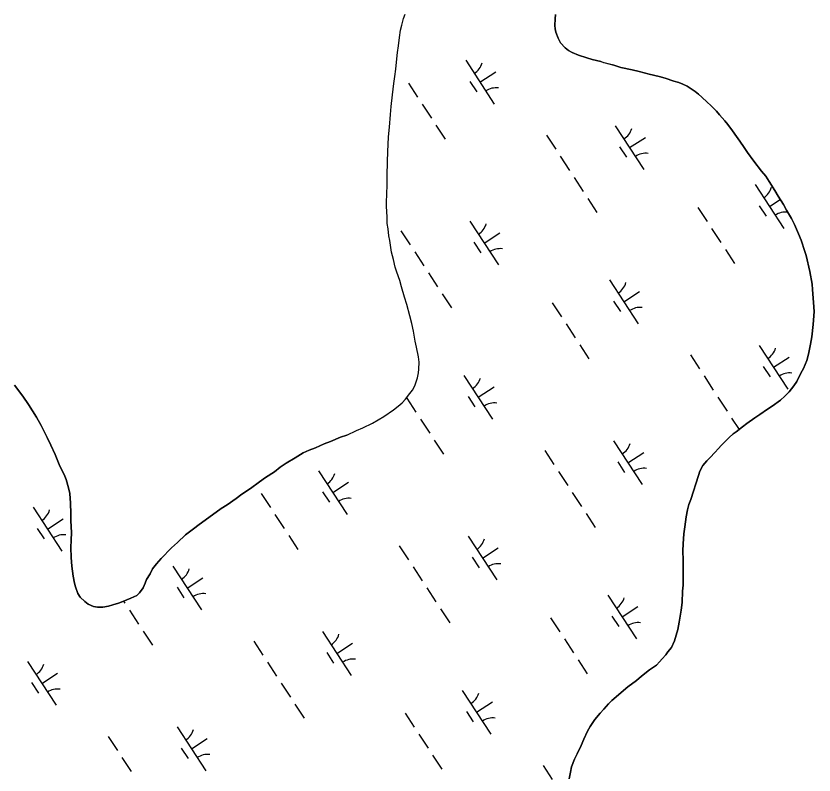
# Model space of a CAD drawing. Extents: x 3945642 to 3966284, y 206476 to 228921.
# Drawn here: x 3955127 to 3955890, y 221963 to 222689 of the extents above; entities that cross this region are included whole.
import ezdxf

# ---------------------------------------------------------------- set-up
doc = ezdxf.new("R2010")
doc.units = 0
doc.layers.add('V-TOPO-SHOR', color=7, linetype='Continuous')
doc.layers.add('V-WETL-SWMP', color=7, linetype='Continuous')

msp = doc.modelspace()

# ---------------------------------------------------------------- linework, layer by layer
at = {"layer": 'V-TOPO-SHOR'}
msp.add_line((3955772.42, 222226.52), (3955779.86, 222249.6), dxfattribs=at)
for points in [[(3955485.84, 222602.03), (3955487.09, 222613.23), (3955488.35, 222624.1), (3955489.29, 222630.68), (3955490.24, 222637.93), (3955490.86, 222644.52), (3955492.12, 222653.74), (3955493.07, 222660), (3955494.01, 222668.23), (3955494.96, 222675.15), (3955496.25, 222679.77), (3955497.85, 222686.36), (3955499.15, 222690.32)], [(3955779.86, 222249.6), (3955781.15, 222253.56), (3955783.75, 222259.17), (3955787.67, 222263.47), (3955790.62, 222266.45), (3955795.52, 222271.74), (3955798.47, 222275.05), (3955801.74, 222278.36), (3955805.01, 222281.68), (3955808.94, 222285.98), (3955812.87, 222289.29), (3955815.82, 222291.28), (3955821.71, 222295.93), (3955825.97, 222299.24), (3955833.51, 222304.55), (3955838.43, 222307.87), (3955845.64, 222312.85), (3955850.23, 222315.84), (3955858.1, 222321.48), (3955862.35, 222325.46), (3955866.28, 222329.43), (3955870.85, 222335.05), (3955873.79, 222339.35), (3955877.69, 222347.27), (3955879.97, 222351.89), (3955883.22, 222359.48), (3955884.83, 222365.41), (3955886.75, 222374.97), (3955888.02, 222381.89), (3955889.27, 222393.75), (3955890.19, 222406.26), (3955889.81, 222414.82), (3955888.74, 222427.32), (3955888.39, 222432.25), (3955886.01, 222444.42), (3955882.63, 222459.87), (3955881.29, 222463.48), (3955877.94, 222474.32), (3955875.27, 222480.56), (3955871.59, 222489.42), (3955868.6, 222495), (3955863.94, 222503.2), (3955860.95, 222508.45), (3955855.97, 222516.32), (3955852.64, 222521.9), (3955847.33, 222530.42), (3955844, 222535.67), (3955840.03, 222540.25), (3955832.73, 222549.76), (3955826.43, 222558.28), (3955823.44, 222562.87), (3955819.12, 222569.1), (3955816.13, 222573.36), (3955812.15, 222578.93), (3955807.84, 222584.83), (3955804.86, 222588.43), (3955799.89, 222594.33), (3955796.9, 222597.6), (3955791.6, 222603.16), (3955787.96, 222606.43), (3955783, 222611.01), (3955779.69, 222613.96), (3955776.39, 222616.57), (3955768.79, 222621.46), (3955764.83, 222623.41), (3955760.87, 222625.04), (3955756.25, 222626.33), (3955748.01, 222629.24), (3955742.07, 222630.85), (3955732.51, 222633.1), (3955722.95, 222635.67), (3955716.36, 222637.28), (3955705.49, 222639.52), (3955698.89, 222641.79), (3955689.33, 222644.03), (3955686.37, 222645.01), (3955678.12, 222646.93), (3955672.85, 222648.55), (3955664.94, 222651.13), (3955658.99, 222653.73), (3955655.36, 222655.68), (3955652.38, 222658.3), (3955647.75, 222662.88), (3955645.42, 222667.48), (3955643.41, 222673.06), (3955642.73, 222676.35), (3955642.38, 222679.64), (3955642.68, 222685.89), (3955642.98, 222690.17)], [(3955443.58, 222288.11), (3955452.77, 222292.44), (3955458.68, 222295.11), (3955468.2, 222299.45), (3955479.02, 222305.76), (3955488.2, 222312.4), (3955492.46, 222315.72), (3955496.39, 222319.03), (3955499.66, 222322.34), (3955503.91, 222327.96), (3955506.19, 222330.94), (3955508.47, 222335.23), (3955510.09, 222339.85), (3955511.06, 222342.82), (3955512.02, 222347.76), (3955512.33, 222351.05), (3955512.62, 222357.96), (3955511.93, 222362.9), (3955510.23, 222372.1), (3955508.88, 222378.02), (3955507.18, 222387.55), (3955505.82, 222394.79), (3955503.8, 222402.02), (3955500.78, 222412.86), (3955498.76, 222420.09), (3955495.74, 222429.95), (3955494.06, 222435.86), (3955491.38, 222443.74), (3955489.7, 222448.67), (3955488.02, 222455.9), (3955486.33, 222462.81), (3955485.64, 222467.41), (3955484.62, 222473.99), (3955483.6, 222478.59), (3955482.91, 222485.17), (3955482.22, 222490.43), (3955482.18, 222496.35), (3955481.46, 222506.88), (3955481.44, 222510.5), (3955482, 222526.96), (3955481.95, 222535.85), (3955482.53, 222549.68), (3955482.8, 222558.89), (3955483.38, 222573.05), (3955484.31, 222582.27), (3955485.23, 222594.45), (3955485.84, 222602.03)], [(3955443.58, 222288.11), (3955437.34, 222286.1), (3955427.81, 222282.1), (3955421.91, 222279.76), (3955413.7, 222276.09), (3955407.46, 222273.75), (3955401.88, 222271.08), (3955394.01, 222266.43), (3955385.48, 222261.44), (3955379.91, 222257.46), (3955374.34, 222253.15), (3955365.81, 222247.5), (3955359.91, 222243.52), (3955351.39, 222237.21), (3955343.2, 222231.57), (3955337.62, 222227.59), (3955329.1, 222221.61), (3955323.53, 222217.96), (3955315, 222211.98), (3955309.44, 222207.67), (3955301.24, 222201.7), (3955298.29, 222199.38), (3955289.44, 222192.74), (3955281.59, 222185.46), (3955276.02, 222180.49), (3955265.88, 222170.23), (3955261.63, 222165.26), (3955257.71, 222160.3), (3955255.43, 222155.68), (3955252.17, 222150.07), (3955250.88, 222146.77), (3955248.93, 222142.15), (3955245.33, 222137.52), (3955242.72, 222134.87), (3955237.14, 222132.2), (3955229.25, 222129.2), (3955225.32, 222127.53), (3955219.73, 222125.85), (3955215.79, 222124.51), (3955210.2, 222123.82), (3955205.26, 222123.79), (3955201.31, 222124.43), (3955196.36, 222126.7), (3955193.05, 222128.99), (3955188.75, 222133.24), (3955186.42, 222136.85), (3955184.08, 222143.08), (3955183.08, 222146.7), (3955182.05, 222153.28), (3955181.36, 222158.21), (3955180.68, 222162.81), (3955179.97, 222171.04), (3955179.58, 222180.58), (3955179.87, 222187.82), (3955180.16, 222195.07), (3955179.76, 222206.25), (3955179.72, 222213.17), (3955179.33, 222223.04), (3955178.62, 222232.25), (3955177.6, 222237.84), (3955175.25, 222245.73), (3955173.25, 222250.32), (3955169.25, 222258.52), (3955164.58, 222269.69), (3955160.58, 222278.55), (3955156.91, 222285.77), (3955151.25, 222297.26), (3955146.93, 222305.13), (3955139.29, 222317.27), (3955133.64, 222325.46), (3955125.68, 222335.95)], [(3955656.16, 221959.56), (3955657.44, 221966.15), (3955658.39, 221971.1), (3955661.31, 221978.35), (3955663.58, 221983.63), (3955667.49, 221991.56), (3955670.08, 221997.49), (3955673.66, 222005.09), (3955676.27, 222009.71), (3955680.51, 222016.32), (3955685.74, 222022.27), (3955689.34, 222026.24), (3955693.59, 222031.21), (3955696.86, 222034.52), (3955712.25, 222047.44), (3955720.44, 222053.74), (3955725.36, 222057.72), (3955732.89, 222063.69), (3955739.45, 222068.34), (3955742.39, 222071.32), (3955745.01, 222074.3), (3955748.61, 222078.27), (3955750.57, 222080.91), (3955753.83, 222085.21), (3955756.76, 222091.48), (3955759.98, 222102.36), (3955761.26, 222109.28), (3955763.17, 222120.81), (3955764.11, 222128.06), (3955764.38, 222138.92), (3955765, 222144.85), (3955764.95, 222153.74), (3955765.23, 222162.29), (3955765.19, 222168.55), (3955764.81, 222177.43), (3955765.1, 222184.34), (3955765.7, 222193.89), (3955766.65, 222200.48), (3955767.91, 222210.03), (3955769.19, 222216.62), (3955770.47, 222221.9), (3955772.42, 222226.52)]]:
    msp.add_lwpolyline(points, dxfattribs=at)
at = {"layer": 'V-WETL-SWMP'}
for p, q in [((3955557.14, 222646.27), (3955584.54, 222604.44)), ((3955570.84, 222625.36), (3955585.9, 222635.22)), ((3955502.45, 222624.43), (3955511.21, 222611.05)), ((3955561.1, 222626.15), (3955567.67, 222616.11)), ((3955515.6, 222604.35), (3955524.37, 222590.97)), ((3955528.75, 222584.28), (3955537.52, 222570.9)), ((3955700.21, 222583.73), (3955727.61, 222541.9)), ((3955634.42, 222574.6), (3955643.19, 222561.22)), ((3955713.91, 222562.81), (3955728.97, 222572.68)), ((3955704.17, 222563.61), (3955710.75, 222553.57)), ((3955647.57, 222554.53), (3955656.34, 222541.14)), ((3955660.72, 222534.45), (3955669.49, 222521.07)), ((3955833.8, 222527.5), (3955861.2, 222485.68)), ((3955673.87, 222514.38), (3955682.64, 222500.99)), ((3955847.5, 222506.59), (3955857.84, 222513.36)), ((3955779.11, 222505.66), (3955787.87, 222492.28)), ((3955837.76, 222507.38), (3955844.33, 222497.34)), ((3955561.07, 222492.58), (3955588.47, 222450.75)), ((3955495.28, 222483.45), (3955504.05, 222470.07)), ((3955792.26, 222485.59), (3955801.03, 222472.2)), ((3955574.77, 222471.66), (3955589.83, 222481.53)), ((3955565.03, 222472.45), (3955571.61, 222462.42)), ((3955508.43, 222463.38), (3955517.2, 222449.99)), ((3955805.41, 222465.51), (3955814.18, 222452.13)), ((3955521.58, 222443.3), (3955530.35, 222429.92)), ((3955694.66, 222436.35), (3955722.06, 222394.52)), ((3955534.74, 222423.22), (3955543.5, 222409.84)), ((3955708.36, 222415.44), (3955723.42, 222425.3)), ((3955639.97, 222414.51), (3955648.74, 222401.13)), ((3955698.62, 222416.23), (3955705.19, 222406.19)), ((3955653.12, 222394.44), (3955661.89, 222381.05)), ((3955666.27, 222374.36), (3955675.04, 222360.98)), ((3955837.73, 222373.81), (3955865.13, 222331.98)), ((3955771.94, 222364.68), (3955780.71, 222351.3)), ((3955851.43, 222352.9), (3955866.49, 222362.76)), ((3955841.69, 222353.69), (3955848.27, 222343.65)), ((3955555.52, 222345.2), (3955582.92, 222303.37)), ((3955785.09, 222344.61), (3955793.86, 222331.22)), ((3955569.22, 222324.29), (3955584.28, 222334.15)), ((3955500.83, 222323.36), (3955509.6, 222309.98)), ((3955559.48, 222325.08), (3955566.05, 222315.04)), ((3955798.24, 222324.53), (3955807.01, 222311.15)), ((3955513.98, 222303.28), (3955522.75, 222289.9)), ((3955811.39, 222304.46), (3955818.59, 222293.47)), ((3955527.13, 222283.21), (3955535.9, 222269.82)), ((3955698.59, 222282.66), (3955725.99, 222240.83)), ((3955632.8, 222273.53), (3955641.57, 222260.15)), ((3955712.29, 222261.74), (3955727.35, 222271.61)), ((3955702.55, 222262.53), (3955709.13, 222252.5)), ((3955416.38, 222254.05), (3955443.78, 222212.22)), ((3955645.95, 222253.46), (3955654.72, 222240.07)), ((3955430.08, 222233.13), (3955445.14, 222243)), ((3955361.69, 222232.21), (3955370.46, 222218.82)), ((3955420.34, 222233.92), (3955426.92, 222223.89)), ((3955659.1, 222233.38), (3955667.87, 222220)), ((3955143.66, 222219.12), (3955171.06, 222177.3)), ((3955157.36, 222198.21), (3955172.41, 222208.07)), ((3955374.84, 222212.13), (3955383.61, 222198.75)), ((3955672.26, 222213.3), (3955681.02, 222199.92)), ((3955147.62, 222199), (3955154.19, 222188.96)), ((3955387.99, 222192.06), (3955396.76, 222178.67)), ((3955559.46, 222191.5), (3955586.86, 222149.68)), ((3955493.66, 222182.38), (3955502.43, 222169)), ((3955573.16, 222170.59), (3955588.21, 222180.46)), ((3955563.41, 222171.38), (3955569.99, 222161.35)), ((3955277.24, 222162.89), (3955304.64, 222121.07)), ((3955506.81, 222162.3), (3955515.58, 222148.92)), ((3955290.94, 222141.98), (3955306, 222151.85)), ((3955281.2, 222142.77), (3955287.78, 222132.74)), ((3955519.97, 222142.23), (3955528.73, 222128.85)), ((3955693.04, 222135.28), (3955720.44, 222093.45)), ((3955230.11, 222129.52), (3955231.32, 222127.67)), ((3955706.74, 222114.37), (3955721.8, 222124.23)), ((3955235.7, 222120.98), (3955244.47, 222107.6)), ((3955533.12, 222122.15), (3955541.89, 222108.77)), ((3955638.35, 222113.44), (3955647.12, 222100.06)), ((3955697, 222115.16), (3955703.58, 222105.12)), ((3955248.85, 222100.91), (3955257.62, 222087.52)), ((3955420.32, 222100.35), (3955447.72, 222058.53)), ((3955651.5, 222093.37), (3955660.27, 222079.98)), ((3955354.52, 222091.23), (3955363.29, 222077.85)), ((3955434.02, 222079.44), (3955449.07, 222089.3)), ((3955424.27, 222080.23), (3955430.85, 222070.19)), ((3955138.1, 222071.74), (3955165.5, 222029.92)), ((3955367.67, 222071.15), (3955376.44, 222057.77)), ((3955664.65, 222073.29), (3955673.42, 222059.91)), ((3955151.8, 222050.83), (3955166.86, 222060.7)), ((3955142.06, 222051.62), (3955148.64, 222041.58)), ((3955380.83, 222051.08), (3955389.59, 222037.69)), ((3955553.9, 222044.13), (3955581.3, 222002.3)), ((3955567.6, 222023.21), (3955582.66, 222033.08)), ((3955393.98, 222031), (3955402.75, 222017.62)), ((3955557.86, 222024.01), (3955564.44, 222013.97)), ((3955499.21, 222022.29), (3955507.98, 222008.91)), ((3955281.18, 222009.2), (3955308.58, 221967.38)), ((3955512.36, 222002.21), (3955521.13, 221988.83)), ((3955215.38, 222000.08), (3955224.15, 221986.69)), ((3955294.88, 221988.29), (3955309.93, 221998.15)), ((3955285.14, 221989.08), (3955291.71, 221979.04)), ((3955228.54, 221980), (3955237.3, 221966.62)), ((3955525.51, 221982.14), (3955534.28, 221968.75)), ((3955631.18, 221972.46), (3955639.95, 221959.08))]:
    msp.add_line(p, q, dxfattribs=at)
for points in [[(3955485.84, 222602.03), (3955487.09, 222613.23), (3955488.35, 222624.1), (3955489.29, 222630.68), (3955490.24, 222637.93), (3955490.86, 222644.52), (3955492.12, 222653.74), (3955493.07, 222660), (3955494.01, 222668.23), (3955494.96, 222675.15), (3955496.25, 222679.77), (3955497.85, 222686.36), (3955499.15, 222690.32)], [(3955642.98, 222690.17), (3955642.68, 222685.89), (3955642.39, 222679.64), (3955642.73, 222676.35), (3955643.41, 222673.06), (3955645.42, 222667.48), (3955647.75, 222662.88), (3955652.38, 222658.3), (3955655.36, 222655.68), (3955658.99, 222653.73), (3955664.93, 222651.13), (3955672.85, 222648.55), (3955678.12, 222646.93), (3955686.36, 222645.01), (3955689.33, 222644.04), (3955698.89, 222641.79), (3955705.49, 222639.52), (3955716.36, 222637.28), (3955722.95, 222635.68), (3955732.51, 222633.1), (3955742.07, 222630.85), (3955748, 222629.24), (3955756.25, 222626.33), (3955760.87, 222625.04), (3955764.83, 222623.41), (3955768.79, 222621.46), (3955776.39, 222616.57), (3955779.69, 222613.96), (3955783, 222611.01), (3955787.96, 222606.43), (3955791.6, 222603.16), (3955796.9, 222597.6), (3955799.89, 222594.33), (3955804.86, 222588.43), (3955807.84, 222584.83)], [(3955180.16, 222195.07), (3955179.87, 222187.82), (3955179.58, 222180.58), (3955179.97, 222171.04), (3955180.68, 222162.81), (3955181.36, 222158.21), (3955182.05, 222153.28), (3955183.07, 222146.7), (3955184.08, 222143.08), (3955186.42, 222136.85), (3955188.75, 222133.24), (3955193.05, 222128.98), (3955196.36, 222126.7), (3955201.31, 222124.43), (3955205.26, 222123.79), (3955210.2, 222123.82), (3955215.79, 222124.51), (3955219.73, 222125.85), (3955225.32, 222127.53), (3955229.26, 222129.2), (3955237.14, 222132.21), (3955242.72, 222134.87), (3955245.33, 222137.52), (3955248.93, 222142.15), (3955250.88, 222146.77), (3955252.17, 222150.07), (3955255.43, 222155.68), (3955257.71, 222160.3), (3955261.63, 222165.26), (3955265.88, 222170.23), (3955276.02, 222180.49), (3955281.59, 222185.46), (3955289.44, 222192.74), (3955298.29, 222199.38), (3955301.24, 222201.7), (3955309.43, 222207.67), (3955315, 222211.99), (3955323.53, 222217.96), (3955329.1, 222221.61), (3955337.62, 222227.59), (3955343.2, 222231.57), (3955351.39, 222237.21), (3955359.91, 222243.52), (3955365.81, 222247.5), (3955374.34, 222253.15), (3955379.91, 222257.46), (3955385.48, 222261.44), (3955394.01, 222266.43), (3955401.88, 222271.08), (3955407.46, 222273.75), (3955413.7, 222276.09), (3955421.91, 222279.76), (3955427.82, 222282.1), (3955437.34, 222286.1), (3955443.58, 222288.11), (3955452.77, 222292.44), (3955458.68, 222295.11), (3955468.2, 222299.45), (3955479.02, 222305.76), (3955488.2, 222312.4), (3955492.46, 222315.72), (3955496.39, 222319.03), (3955499.66, 222322.34), (3955503.91, 222327.96), (3955506.19, 222330.94), (3955508.47, 222335.23), (3955510.09, 222339.85), (3955511.06, 222342.82), (3955512.02, 222347.76), (3955512.33, 222351.05), (3955512.62, 222357.96), (3955511.93, 222362.9), (3955510.23, 222372.1), (3955508.88, 222378.02), (3955507.18, 222387.55), (3955505.82, 222394.79), (3955503.8, 222402.02), (3955500.78, 222412.86), (3955498.76, 222420.09), (3955495.74, 222429.95), (3955494.06, 222435.86), (3955491.38, 222443.74), (3955489.7, 222448.67), (3955488.02, 222455.9), (3955486.33, 222462.81), (3955485.64, 222467.41), (3955484.62, 222473.99), (3955483.6, 222478.59), (3955482.91, 222485.17), (3955482.22, 222490.43), (3955482.18, 222496.35), (3955481.46, 222506.88), (3955481.44, 222510.5), (3955482, 222526.96), (3955481.95, 222535.85), (3955482.53, 222549.68), (3955482.8, 222558.89), (3955483.38, 222573.05), (3955484.31, 222582.27), (3955485.23, 222594.45), (3955485.84, 222602.03)], [(3955807.84, 222584.83), (3955812.15, 222578.93), (3955816.14, 222573.36), (3955819.12, 222569.1), (3955823.44, 222562.87), (3955826.43, 222558.28), (3955832.73, 222549.76), (3955840.03, 222540.25), (3955844, 222535.67), (3955847.33, 222530.42), (3955852.64, 222521.9), (3955855.97, 222516.32), (3955860.95, 222508.45), (3955863.94, 222503.2), (3955868.6, 222495), (3955871.59, 222489.42), (3955875.27, 222480.56), (3955877.94, 222474.32), (3955881.29, 222463.48), (3955882.63, 222459.86), (3955886.01, 222444.42), (3955888.39, 222432.25), (3955888.74, 222427.32), (3955889.81, 222414.82), (3955890.19, 222406.26), (3955889.27, 222393.75), (3955888.02, 222381.89), (3955886.75, 222374.97), (3955884.83, 222365.42), (3955883.22, 222359.48), (3955879.97, 222351.89), (3955877.69, 222347.27), (3955873.79, 222339.35), (3955870.85, 222335.05), (3955866.28, 222329.43), (3955862.35, 222325.46), (3955858.1, 222321.48), (3955850.23, 222315.84), (3955845.64, 222312.85), (3955838.43, 222307.87), (3955833.51, 222304.55), (3955825.97, 222299.24), (3955821.71, 222295.93), (3955815.82, 222291.28), (3955812.87, 222289.29), (3955808.94, 222285.98), (3955805.01, 222281.68), (3955801.74, 222278.36), (3955798.47, 222275.05), (3955795.52, 222271.74), (3955790.62, 222266.45), (3955787.67, 222263.47), (3955783.75, 222259.17), (3955781.15, 222253.56), (3955779.85, 222249.6), (3955772.42, 222226.52)], [(3955125.68, 222335.95), (3955133.64, 222325.46), (3955139.29, 222317.27), (3955146.93, 222305.13), (3955151.25, 222297.26), (3955156.91, 222285.77), (3955160.58, 222278.55), (3955164.58, 222269.69), (3955169.25, 222258.52), (3955173.25, 222250.32), (3955175.25, 222245.72), (3955177.6, 222237.84), (3955178.62, 222232.25), (3955179.33, 222223.04), (3955179.72, 222213.17), (3955179.76, 222206.25), (3955180.16, 222195.07)], [(3955772.42, 222226.52), (3955770.47, 222221.9), (3955769.19, 222216.62), (3955767.91, 222210.03), (3955766.65, 222200.48), (3955765.7, 222193.89), (3955765.1, 222184.35), (3955764.81, 222177.43), (3955765.19, 222168.55), (3955765.23, 222162.29), (3955764.95, 222153.73), (3955765, 222144.85), (3955764.38, 222138.92), (3955764.11, 222128.06), (3955763.17, 222120.81), (3955761.26, 222109.28), (3955759.98, 222102.36), (3955756.76, 222091.48), (3955753.83, 222085.21), (3955750.56, 222080.91), (3955748.6, 222078.27), (3955745.01, 222074.3), (3955742.39, 222071.32), (3955739.45, 222068.34), (3955732.89, 222063.69), (3955725.36, 222057.72), (3955720.44, 222053.74), (3955712.25, 222047.44), (3955696.86, 222034.52), (3955693.59, 222031.21), (3955689.34, 222026.24), (3955685.74, 222022.27), (3955680.51, 222016.32), (3955676.27, 222009.71), (3955673.66, 222005.09), (3955670.09, 221997.5), (3955667.49, 221991.56), (3955663.58, 221983.63), (3955661.31, 221978.35), (3955658.39, 221971.1), (3955657.43, 221966.15), (3955656.16, 221959.56)]]:
    msp.add_lwpolyline(points, dxfattribs=at)
for centre, start, end in [((3955555.9, 222648.59), 302.45745, 344.00111), ((3955586.17, 222602.38), 82.45745, 124.00111), ((3955698.97, 222586.05), 302.45745, 344.00111), ((3955729.25, 222539.84), 82.45745, 124.00111), ((3955832.56, 222529.82), 302.45745, 344.00111), ((3955862.83, 222483.61), 82.46235, 124.00111), ((3955559.84, 222494.9), 302.45745, 344.00111), ((3955590.11, 222448.69), 82.45745, 124.00111), ((3955693.42, 222438.67), 302.45745, 344.00111), ((3955723.69, 222392.46), 82.45745, 124.00111), ((3955836.5, 222376.13), 302.45745, 344.00111), ((3955866.77, 222329.92), 82.45745, 124.00111), ((3955554.28, 222347.52), 302.45745, 344.00111), ((3955584.56, 222301.31), 82.45745, 124.00111), ((3955697.36, 222284.98), 302.45745, 344.00111), ((3955727.63, 222238.77), 82.45745, 124.00111), ((3955415.14, 222256.37), 302.45745, 344.00111), ((3955445.42, 222210.16), 82.45745, 124.00111), ((3955142.42, 222221.44), 302.45745, 344.00111), ((3955172.69, 222175.23), 82.45745, 124.00111), ((3955558.22, 222193.83), 302.45745, 344.00111), ((3955588.49, 222147.62), 82.45745, 124.00111), ((3955276.01, 222165.22), 302.45745, 344.00111), ((3955306.28, 222119.01), 82.45745, 124.00111), ((3955691.8, 222137.6), 302.45745, 344.00111), ((3955722.08, 222091.39), 82.45745, 124.00111), ((3955419.08, 222102.68), 302.45745, 344.00111), ((3955449.35, 222056.47), 82.45745, 124.00111), ((3955136.87, 222074.07), 302.45745, 344.00111), ((3955167.14, 222027.86), 82.45745, 124.00111), ((3955552.66, 222046.45), 302.45745, 344.00111), ((3955582.94, 222000.24), 82.45745, 124.00111), ((3955279.94, 222011.52), 302.45745, 344.00111), ((3955310.21, 221965.31), 82.45745, 124.00111)]:
    msp.add_arc(centre, 17.62, start, end, dxfattribs=at)

doc.saveas('drawing.dxf')
